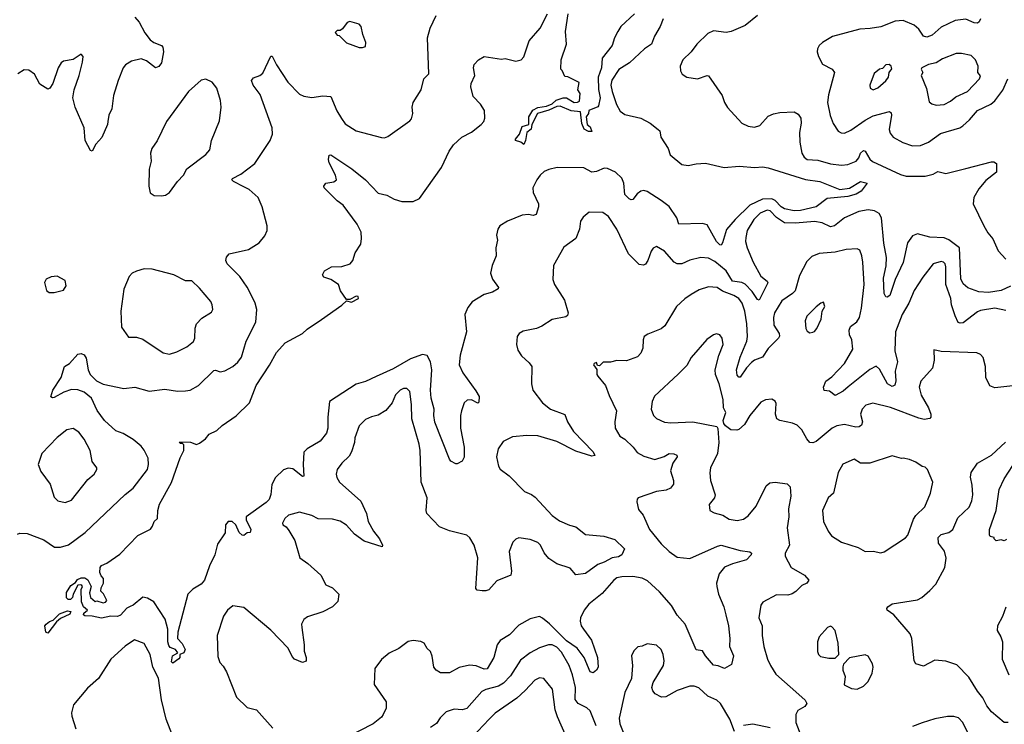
# Model space of a CAD drawing. Extents: x 1954683 to 2060285, y 904798 to 1016299.
# Tile 460 of 472: x 2048437 to 2054665, y 999863 to 1004319. Entities that reach past the tile are written whole.
import ezdxf

# ---------------------------------------------------------------- set-up
doc = ezdxf.new("R2010")
doc.units = 0

msp = doc.modelspace()

# ---------------------------------------------------------------- linework, layer by layer
at = {"layer": '0CON10XD'}
for points in [[(2049135, 1000608), (2049115, 1000598), (2049075, 1000553.6), (2049055, 1000544.2), (2049013.1, 1000546.9), (2048955, 1000533.9), (2048895, 1000546.2), (2048848.3, 1000548.3), (2048840, 1000555), (2048842.5, 1000565), (2048865.8, 1000585), (2048840, 1000605), (2048828.1, 1000638.1), (2048825.5, 1000714.5), (2048833.8, 1000735), (2048830.5, 1000740.5), (2048824.5, 1000745.5), (2048805, 1000743.3), (2048774.4, 1000685), (2048770, 1000665), (2048757.9, 1000652.1), (2048742.6, 1000652.6), (2048732.4, 1000662.4), (2048733, 1000697), (2048760, 1000740), (2048790, 1000760), (2048802.3, 1000777.7), (2048825, 1000788.4), (2048848.7, 1000788.7), (2048867, 1000777), (2048889.2, 1000735), (2048879.2, 1000695), (2048885, 1000663.8), (2048915, 1000640), (2048925, 1000642.5), (2048965, 1000630), (2048980, 1000635), (2048987.5, 1000645), (2048967, 1000687), (2048950, 1000705), (2048952.5, 1000725), (2048967.5, 1000755), (2048967.5, 1000785), (2048951.7, 1000801.7), (2048943, 1000823), (2048946.7, 1000855), (2048955, 1000866.2), (2048988.8, 1000881.2), (2049070.6, 1000939.4), (2049185, 1001056.7), (2049265, 1001097.5), (2049276.2, 1001115), (2049286.7, 1001145), (2049308.8, 1001165), (2049311.2, 1001215), (2049321.2, 1001255), (2049397.7, 1001392.3), (2049451.2, 1001548.8), (2049476.2, 1001595), (2049475, 1001630), (2049467.5, 1001637.5), (2049455, 1001637.5), (2049447.5, 1001645), (2049450.7, 1001649.3), (2049517.7, 1001647.7), (2049555, 1001632.5), (2049575, 1001640), (2049613, 1001667), (2049635, 1001697.5), (2049685, 1001720), (2049717.7, 1001752.3), (2049806.8, 1001813.2), (2049891.2, 1001895), (2049932.5, 1002005), (2050016.2, 1002133.8), (2050060.6, 1002215), (2050115.4, 1002274.6), (2050225, 1002333.6), (2050255, 1002361.1), (2050345, 1002422.9), (2050475, 1002512.5), (2050505, 1002540), (2050535, 1002533.3), (2050580, 1002555), (2050578.3, 1002568.3), (2050565, 1002570), (2050525, 1002550), (2050505, 1002550), (2050466.2, 1002605), (2050453.3, 1002645), (2050405.4, 1002675.4), (2050361.3, 1002691.3), (2050352, 1002705), (2050365, 1002730), (2050410, 1002755), (2050475, 1002758.1), (2050526.7, 1002775), (2050543.3, 1002795), (2050560, 1002845), (2050595, 1002900), (2050600, 1002935), (2050596, 1002975), (2050572, 1003025), (2050482.5, 1003145), (2050444.1, 1003174.1), (2050363.3, 1003255), (2050360, 1003265), (2050372.5, 1003285), (2050425, 1003292.5), (2050440.8, 1003305), (2050435.5, 1003335), (2050395, 1003413.3), (2050390.6, 1003435), (2050395, 1003462.5), (2050405, 1003463.8), (2050425, 1003452), (2050538, 1003375), (2050624, 1003305), (2050705, 1003221.8), (2050758.8, 1003208.8), (2050805, 1003184.4), (2050855, 1003170), (2050925, 1003169.5), (2050965, 1003187.8), (2051106.1, 1003383.9), (2051153.4, 1003486.6), (2051181.9, 1003528.1), (2051234, 1003575), (2051295, 1003606.7), (2051356, 1003655), (2051372, 1003675), (2051379.2, 1003695), (2051378, 1003745), (2051352, 1003785), (2051305, 1003833.3), (2051290, 1003895), (2051292.5, 1003915), (2051315.7, 1003965), (2051308, 1004015), (2051312, 1004035), (2051340, 1004065), (2051375.8, 1004085.8), (2051485, 1004070), (2051507.5, 1004072.5), (2051575, 1004057.5), (2051610, 1004065), (2051625, 1004083.8), (2051660.6, 1004185), (2051729.1, 1004265), (2051775.9, 1004355)], [(2052326.2, 1004355), (2052240, 1004275), (2052220, 1004245), (2052198.8, 1004205), (2052183.6, 1004156.4), (2052121.9, 1004075), (2052117.1, 1004015), (2052095.8, 1003955), (2052097.6, 1003877.6), (2052108.9, 1003825), (2052099.2, 1003775), (2052095, 1003766.7), (2052036.7, 1003745), (2052034.2, 1003725), (2052020, 1003705), (2052026.2, 1003655), (2052045, 1003642), (2052055, 1003612.5), (2052035, 1003611.9), (2052007.3, 1003627.3), (2051992.5, 1003662.5), (2051985, 1003736), (2051925, 1003742.5), (2051855, 1003771.4), (2051835, 1003770), (2051785, 1003746), (2051712.9, 1003725), (2051677.5, 1003655), (2051672.7, 1003627.3), (2051644.7, 1003605.3), (2051635.7, 1003554.3), (2051625, 1003530), (2051607.5, 1003545), (2051572.5, 1003555), (2051573.6, 1003563.6), (2051598.8, 1003595), (2051615, 1003642.5), (2051656.7, 1003655), (2051656.7, 1003705), (2051683.8, 1003746.2), (2051715, 1003762.5), (2051768.9, 1003771.1), (2051805, 1003787.5), (2051830.3, 1003809.7), (2051875, 1003824.3), (2051895, 1003824), (2051945, 1003796), (2051965, 1003796.2), (2051977, 1003803), (2051983, 1003853), (2051967.5, 1003875), (2051975, 1003922.5), (2051905, 1003957.5), (2051885, 1003960), (2051868.3, 1003998.3), (2051860, 1004005), (2051862.5, 1004065), (2051896.2, 1004165), (2051888.8, 1004245), (2051906, 1004355)], [(2048423.3, 1001065), (2048438.3, 1001071.7), (2048485, 1001068.6), (2048589.2, 1001029.2), (2048656.1, 1000983.9), (2048695, 1000982), (2048745, 1000997.5), (2048850.8, 1001075), (2049103.8, 1001316.2), (2049154.3, 1001355), (2049245.4, 1001475), (2049252.3, 1001505), (2049249.6, 1001545), (2049225, 1001596.7), (2049205, 1001621.8), (2049155, 1001664.6), (2049092, 1001702), (2049045, 1001719.5), (2048973.4, 1001783.4), (2048927.7, 1001847.7), (2048891.2, 1001925), (2048845, 1001964.2), (2048805, 1001977.8), (2048765, 1001980), (2048716.9, 1001963.1), (2048655, 1001930), (2048645, 1001927.5), (2048633.8, 1001933.8), (2048646, 1001975), (2048700, 1002055), (2048720, 1002125), (2048751.2, 1002145), (2048805, 1002203.3), (2048825, 1002207.5), (2048845, 1002200), (2048858.2, 1002178.2), (2048870, 1002105), (2048882.1, 1002075), (2048923.6, 1002035), (2048965, 1002013.1), (2049095, 1001986.7), (2049165, 1001995.6), (2049255, 1001970), (2049355, 1001982.9), (2049435, 1001968.6), (2049485, 1001970.8), (2049515, 1001976), (2049568.8, 1002005), (2049665, 1002100.8), (2049675, 1002102.9), (2049705, 1002092.5), (2049735, 1002097.5), (2049784.5, 1002125.5), (2049817.2, 1002152.8), (2049839.4, 1002185), (2049870.5, 1002285), (2049930.6, 1002405), (2049937.1, 1002485), (2049926.9, 1002526.9), (2049904, 1002575), (2049876.6, 1002626.6), (2049828.6, 1002695), (2049750, 1002775), (2049740, 1002795), (2049744.1, 1002815.9), (2049761.4, 1002838.6), (2049883.9, 1002866.1), (2049952.3, 1002907.7), (2049988.3, 1002951.7), (2050003.3, 1002985), (2050003.3, 1003015), (2049970, 1003135), (2049944.5, 1003194.5), (2049889.2, 1003245), (2049855, 1003262.7), (2049790, 1003295), (2049778.8, 1003305), (2049784, 1003315), (2049835, 1003341.2), (2049925, 1003410), (2050022, 1003555), (2050035.8, 1003595), (2050034.2, 1003635), (2049958.6, 1003845), (2049914.4, 1003905), (2049904, 1003935), (2049915, 1003951.2), (2049955, 1003965.8), (2049975, 1003981.2), (2050025, 1004087.5), (2050035, 1004087.5), (2050062.4, 1004032.4), (2050133.6, 1003923.6), (2050207.9, 1003847.9), (2050235, 1003834.2), (2050285, 1003825.8), (2050355, 1003836.9), (2050405, 1003834), (2050442.8, 1003742.8), (2050473.4, 1003693.4), (2050495, 1003659.2), (2050565.6, 1003615.6), (2050725, 1003573.3), (2050745, 1003571.9), (2050765, 1003580.8), (2050905, 1003680), (2050915, 1003692.5), (2050924, 1003725), (2050920, 1003765), (2050925.8, 1003795), (2050977.1, 1003875), (2050993.1, 1003945), (2051024.3, 1003975.7), (2051016.9, 1004205), (2051033.3, 1004265), (2051070.6, 1004345)], [(2049164.3, 1004334.3), (2049193.4, 1004303.4), (2049228.6, 1004235), (2049262.4, 1004192.4), (2049285, 1004174.4), (2049333.3, 1004155), (2049342, 1004145), (2049345.9, 1004115.9), (2049334.4, 1004045.6), (2049316.8, 1004023.2), (2049295, 1004014.2), (2049239.3, 1004059.3), (2049205, 1004070.8), (2049143.3, 1004056.7), (2049106.4, 1004033.6), (2049091.4, 1004015), (2049059.4, 1003935), (2049031.3, 1003838.7), (2049020, 1003755), (2049000.6, 1003715), (2048994.4, 1003675.6), (2048991.4, 1003655), (2048955.6, 1003574.4), (2048918.8, 1003531.2), (2048895, 1003487.5), (2048885, 1003492.5), (2048852, 1003555), (2048844.3, 1003635), (2048787.5, 1003765), (2048774, 1003825), (2048782, 1003875), (2048814.1, 1003965.9), (2048835, 1004050), (2048838, 1004085), (2048825, 1004100), (2048775, 1004068), (2048714.2, 1004055.8), (2048700, 1004045), (2048681.2, 1004015), (2048645.7, 1003914.3), (2048626.7, 1003885), (2048615, 1003878.8), (2048565, 1003911.2), (2048531.4, 1003975), (2048495, 1003999.2), (2048465, 1004002.5), (2048425, 1003975.8)], [(2052508.2, 1004325), (2052489.2, 1004275), (2052452.7, 1004215), (2052432.7, 1004165), (2052389.5, 1004135), (2052293.5, 1004046.5), (2052227, 1004003), (2052183.3, 1003936.7), (2052176.8, 1003905), (2052184.6, 1003865.4), (2052212.4, 1003782.4), (2052235, 1003740), (2052265, 1003718.6), (2052365, 1003695.6), (2052424.1, 1003664.1), (2052476.2, 1003625), (2052486.2, 1003615), (2052492, 1003575), (2052538, 1003505), (2052552.5, 1003465), (2052625, 1003403.1), (2052664.4, 1003395.6), (2052715, 1003407.8), (2052775, 1003410.6), (2052893.4, 1003383.4), (2052987, 1003393), (2053086.8, 1003383.2), (2053135, 1003387.5), (2053171.2, 1003381.2), (2053407.8, 1003307.8), (2053498.8, 1003295), (2053625, 1003244), (2053686.2, 1003253.8), (2053755, 1003294.5), (2053797.5, 1003285), (2053759.2, 1003235), (2053728, 1003215), (2053675, 1003200.9), (2053545, 1003187.5), (2053475, 1003134.3), (2053375, 1003111.9), (2053335, 1003110.7), (2053275, 1003123.1), (2053252.8, 1003135), (2053215.8, 1003175.8), (2053195, 1003184.8), (2053135, 1003184), (2053055.9, 1003145), (2052961.8, 1003055), (2052908.3, 1002991.7), (2052883.3, 1002906.7), (2052875, 1002893.3), (2052866.1, 1002893.9), (2052845, 1002915.8), (2052785, 1003022.2), (2052755, 1003028.8), (2052606.3, 1003026.3), (2052594.1, 1003065), (2052545, 1003136.5), (2052495, 1003176.2), (2052405, 1003231.9), (2052385, 1003239.4), (2052365, 1003234.4), (2052342.4, 1003217.6), (2052315, 1003182.5), (2052305, 1003179.2), (2052291.2, 1003185), (2052265, 1003213.8), (2052257.6, 1003285), (2052245, 1003316.9), (2052205, 1003354.5), (2052155, 1003378.5), (2052135, 1003378.9), (2052085, 1003359.5), (2052055, 1003355.5), (2052005, 1003381.4), (2051836.4, 1003383.6), (2051785, 1003372.2), (2051755, 1003358.1), (2051728.6, 1003335), (2051707.1, 1003305), (2051683.1, 1003255), (2051685.7, 1003225), (2051718.6, 1003155), (2051718.9, 1003135), (2051703, 1003087), (2051685, 1003079.4), (2051655, 1003086.2), (2051615, 1003082.5), (2051522.5, 1003045), (2051474.3, 1003015), (2051462.2, 1002995), (2051453.4, 1002956.6), (2051459.4, 1002925), (2051448.9, 1002875), (2051450, 1002825), (2051425, 1002763.3), (2051415.5, 1002715), (2051427.4, 1002677.4), (2051466.7, 1002625), (2051463.8, 1002616.2), (2051426.7, 1002595), (2051375, 1002581.4), (2051300, 1002535), (2051270.8, 1002499.2), (2051252.5, 1002455), (2051262.9, 1002345), (2051223.4, 1002196.6), (2051217.8, 1002135), (2051240, 1002085), (2051322.6, 1001972.6), (2051342.9, 1001935), (2051340.7, 1001899.3), (2051335, 1001893.3), (2051295, 1001914.4), (2051268.2, 1001911.8), (2051249.4, 1001895), (2051231.5, 1001845), (2051225.5, 1001815), (2051224.6, 1001734.6), (2051248.6, 1001615), (2051247.7, 1001552.3), (2051235, 1001527.5), (2051205, 1001510), (2051195, 1001510), (2051165, 1001526.7), (2051155, 1001540), (2051062.6, 1001772.6), (2051056.6, 1001815), (2051059, 1001855), (2051040.6, 1001925), (2051035.5, 1001975), (2051044, 1002105), (2051035.5, 1002155.5), (2051015, 1002194.6), (2050985, 1002202.4), (2050909.5, 1002175), (2050799.2, 1002110.8), (2050692.1, 1002062.1), (2050625, 1002031.5), (2050565, 1002012.9), (2050395.6, 1001905), (2050385.9, 1001805), (2050387.1, 1001735), (2050377.2, 1001702.8), (2050337.6, 1001652.4), (2050254.4, 1001605), (2050235.3, 1001584.7), (2050229.3, 1001505), (2050235, 1001432.5), (2050225, 1001430.8), (2050165, 1001478.8), (2050135, 1001482.2), (2050105, 1001471.1), (2050055, 1001424.1), (2050030.9, 1001379.1), (2050026.5, 1001315), (2050014.6, 1001285), (2049995.4, 1001265), (2049870.5, 1001175), (2049869.1, 1001155), (2049899.4, 1001095), (2049895, 1001076.2), (2049875, 1001073.3), (2049855, 1001056.2), (2049845, 1001058), (2049824.4, 1001075), (2049804.4, 1001125), (2049780, 1001145), (2049755, 1001144.4), (2049737.8, 1001125), (2049736.4, 1001073.6), (2049688, 1001002), (2049671.2, 1000935), (2049636.8, 1000865), (2049605.9, 1000774.1), (2049585, 1000749.2), (2049533.1, 1000716.9), (2049501.2, 1000685), (2049436.7, 1000445), (2049436.2, 1000405), (2049464, 1000374), (2049483.3, 1000335), (2049475, 1000314), (2049450, 1000305), (2049450, 1000285), (2049442.7, 1000277.3), (2049405, 1000250), (2049397.5, 1000257.5), (2049403.8, 1000295), (2049437.5, 1000315), (2049422.5, 1000335), (2049389.2, 1000349.2), (2049380.5, 1000360.5), (2049373.8, 1000385), (2049373.8, 1000465), (2049357.9, 1000527.9), (2049285, 1000637.5), (2049245, 1000660.8), (2049215, 1000666), (2049155, 1000615.8), (2049135, 1000608)], [(2050605, 1004142.5), (2050625, 1004150), (2050627.5, 1004175), (2050607.5, 1004225), (2050597.5, 1004275), (2050585, 1004290), (2050525, 1004306.7), (2050508.3, 1004301.7), (2050479.3, 1004260.7), (2050465, 1004250), (2050445, 1004250), (2050431.7, 1004238.3), (2050445, 1004220), (2050458.3, 1004218.3), (2050505, 1004173.3), (2050585, 1004142.5), (2050605, 1004142.5)], [(2053103.8, 1004345), (2053025, 1004282), (2052936.8, 1004243.2), (2052905, 1004238.6), (2052825, 1004248), (2052789.1, 1004230.9), (2052720, 1004165), (2052683.8, 1004115), (2052631.2, 1004065), (2052613.8, 1004025), (2052616.7, 1003995), (2052627.5, 1003975), (2052656.1, 1003956.1), (2052725, 1003945.8), (2052785, 1003966), (2052795, 1003963.8), (2052880.2, 1003840.2), (2052895.8, 1003795), (2052914.4, 1003764.4), (2053003.8, 1003665), (2053044.4, 1003644.4), (2053085, 1003640), (2053119.5, 1003650.5), (2053170.7, 1003709.3), (2053205, 1003724.3), (2053245, 1003732.5), (2053335, 1003735.8), (2053362.1, 1003722.1), (2053377.1, 1003695), (2053379.5, 1003665), (2053369.1, 1003605), (2053372.7, 1003545), (2053385, 1003473.8), (2053399.8, 1003449.8), (2053418.8, 1003435), (2053485, 1003429.6), (2053565, 1003406.2), (2053635, 1003398.5), (2053675, 1003402.1), (2053728.9, 1003425), (2053744.6, 1003445), (2053755, 1003475.7), (2053775, 1003491.4), (2053785, 1003487.5), (2053815, 1003435.7), (2053832.1, 1003422.1), (2054009.5, 1003339.5), (2054045, 1003329.1), (2054165, 1003330), (2054215, 1003341.4), (2054245, 1003358.1), (2054295, 1003345.8), (2054421.8, 1003378.2), (2054585, 1003418.8), (2054599.3, 1003419.3), (2054615, 1003410), (2054616.1, 1003353.9), (2054548.2, 1003301.8), (2054505, 1003250), (2054473.3, 1003195), (2054468.6, 1003155), (2054536.1, 1003015), (2054561, 1002971), (2054592.6, 1002932.6), (2054627.1, 1002857.1), (2054674.5, 1002805)], [(2054514.7, 1004325), (2054505.8, 1004304.2), (2054495, 1004297.1), (2054475, 1004299.3), (2054422.2, 1004322.2), (2054355, 1004314.7), (2054265, 1004272.1), (2054209.1, 1004220.9), (2054175, 1004207.5), (2054153.6, 1004213.6), (2054125, 1004258.1), (2054095, 1004283.1), (2054025, 1004314.4), (2053975, 1004308.9), (2053885, 1004274.6), (2053817.5, 1004262.5), (2053751.3, 1004258.7), (2053578.3, 1004211.7), (2053515.9, 1004174.1), (2053494, 1004156), (2053483.8, 1004135), (2053481.2, 1004115), (2053488.8, 1004085), (2053515, 1004036.7), (2053576.2, 1004006.2), (2053591.9, 1003985), (2053553.7, 1003843.7), (2053547.1, 1003795), (2053563, 1003713), (2053582.8, 1003662.8), (2053615, 1003614.2), (2053633.5, 1003603.5), (2053655, 1003601.5), (2053695, 1003619.1), (2053785, 1003683.2), (2053835, 1003711.1), (2053938.7, 1003738.7), (2053949.3, 1003729.3), (2053951.9, 1003715), (2053937.1, 1003625), (2053942.1, 1003602.1), (2053962, 1003575), (2054023, 1003543), (2054085, 1003520.5), (2054135, 1003522.5), (2054185.4, 1003544.6), (2054261.9, 1003598.1), (2054384.1, 1003635.9), (2054402.9, 1003647.1), (2054444.4, 1003685), (2054495, 1003744.4), (2054580.8, 1003785), (2054604.5, 1003805), (2054656.7, 1003873.3), (2054687.1, 1003945)], [(2054235, 1003778.5), (2054285, 1003782.9), (2054325, 1003803.3), (2054359.4, 1003830.6), (2054431.4, 1003865), (2054508.1, 1003945), (2054513.9, 1003963.9), (2054497.5, 1003985), (2054500.8, 1004025), (2054482, 1004065), (2054455, 1004092), (2054395, 1004105.8), (2054360, 1004105), (2054275, 1004070.8), (2054233.2, 1004046.8), (2054185, 1004035.6), (2054143.3, 1004015), (2054140, 1004005), (2054148.8, 1003985), (2054138.8, 1003965), (2054173.4, 1003883.4), (2054189.5, 1003799.5), (2054207, 1003787), (2054235, 1003778.5)], [(2053835, 1003874.3), (2053865, 1003887.1), (2053915, 1003931.2), (2053932.5, 1003955), (2053936.7, 1003985), (2053953, 1004007), (2053948.8, 1004025), (2053936.7, 1004035), (2053915, 1004033.8), (2053895, 1004010), (2053875, 1004006.7), (2053841.7, 1003978.3), (2053814, 1003905), (2053816.2, 1003885), (2053835, 1003874.3)], [(2049335, 1003203.8), (2049360, 1003210), (2049385, 1003226.7), (2049435, 1003296), (2049473.6, 1003336.4), (2049495, 1003375.7), (2049615, 1003466), (2049639.4, 1003495), (2049649.4, 1003555), (2049700.7, 1003679.3), (2049711.9, 1003765), (2049707.3, 1003807.3), (2049685, 1003886.2), (2049655, 1003924), (2049615, 1003943.3), (2049585, 1003936.2), (2049505, 1003864), (2049365.8, 1003675), (2049306.4, 1003553.6), (2049272.9, 1003505), (2049264.3, 1003475), (2049268.6, 1003425), (2049255.9, 1003374.1), (2049254.1, 1003265.9), (2049263, 1003223), (2049286.7, 1003206.7), (2049335, 1003203.8)], [(2054705, 1002634.3), (2054644.3, 1002605.7), (2054565, 1002593.3), (2054505, 1002597.6), (2054435, 1002622.7), (2054405, 1002649.1), (2054390.3, 1002680.3), (2054381.8, 1002875), (2054315, 1002925.8), (2054285, 1002938.6), (2054195, 1002944.2), (2054115.5, 1002964.5), (2054085, 1002951.9), (2054052.7, 1002907.3), (2054025, 1002782.5), (2053975.3, 1002675), (2053940.8, 1002575), (2053925, 1002563.3), (2053916.1, 1002566.1), (2053905, 1002587.5), (2053901.1, 1002685), (2053917.1, 1002762.9), (2053920.5, 1002815), (2053903.5, 1002905), (2053888.7, 1003065), (2053874.1, 1003094.1), (2053845, 1003109.3), (2053804.7, 1003115.3), (2053745, 1003105.4), (2053654.7, 1003065.3), (2053590.6, 1003015), (2053565, 1003008.4), (2053513.3, 1003033.3), (2053465, 1003042.2), (2053345, 1003031.1), (2053275, 1003033.9), (2053225, 1003067.3), (2053185, 1003109.7), (2053165, 1003115.2), (2053120.8, 1003095), (2053080.3, 1003055), (2053039.2, 1002985), (2053029.4, 1002940.6), (2053028.9, 1002915), (2053039.1, 1002875), (2053076.9, 1002785), (2053125, 1002697.8), (2053165.7, 1002665), (2053169.4, 1002655), (2053115, 1002546), (2053105, 1002550), (2053070.4, 1002600.4), (2053026.7, 1002646.7), (2053005, 1002657), (2052946.8, 1002665), (2052905, 1002730), (2052835, 1002790.3), (2052795, 1002811.1), (2052746.1, 1002813.9), (2052675, 1002796.9), (2052625.4, 1002774.6), (2052595, 1002775.5), (2052576, 1002786), (2052515.8, 1002855), (2052465, 1002884), (2052445, 1002873.8), (2052430.8, 1002855), (2052410.8, 1002795), (2052395, 1002772.5), (2052383.8, 1002766.2), (2052355, 1002771.2), (2052288, 1002838), (2052215, 1002993.3), (2052162.5, 1003075), (2052125, 1003100), (2052038.8, 1003101.2), (2052000.3, 1003069.7), (2051984.2, 1003045), (2051978.8, 1002995), (2051954.3, 1002935.7), (2051879.5, 1002880.5), (2051813.3, 1002765), (2051810, 1002675), (2051820, 1002645), (2051883.1, 1002545), (2051905.6, 1002465), (2051902.7, 1002447.3), (2051891.2, 1002438.8), (2051805, 1002422), (2051739.7, 1002380.3), (2051705, 1002366), (2051621.2, 1002348.8), (2051596.7, 1002335), (2051583.8, 1002315), (2051580, 1002265), (2051588.8, 1002228.8), (2051612.1, 1002192.1), (2051659.7, 1002149.7), (2051675.8, 1002125.8), (2051673.8, 1002015), (2051683.8, 1001975), (2051744.7, 1001894.7), (2051795, 1001855.7), (2051885, 1001821.2), (2051901.1, 1001775), (2051939.5, 1001715), (2052065, 1001585.7), (2052075, 1001563.3), (2052055, 1001558.1), (2051955, 1001590.9), (2051835, 1001651.8), (2051715, 1001686.8), (2051645, 1001690), (2051555, 1001680), (2051495, 1001652), (2051462.9, 1001605), (2051453.2, 1001553.2), (2051465.7, 1001495), (2051475.6, 1001475.6), (2051533.2, 1001433.2), (2051630, 1001335), (2051675, 1001315.7), (2051698.6, 1001298.6), (2051805, 1001183.1), (2051851.2, 1001148.8), (2051915, 1001121.1), (2051955, 1001110.8), (2052015, 1001063.1), (2052132.9, 1001052.9), (2052201.3, 1001031.3), (2052261.7, 1000971.7), (2052245.7, 1000934.3), (2052225, 1000922.5), (2052185, 1000916), (2052135, 1000888), (2052095, 1000874.2), (2052015, 1000816.7), (2051955, 1000807.5), (2051919.1, 1000849.1), (2051835, 1000878.5), (2051785, 1000912.1), (2051755, 1000947.5), (2051731.9, 1000995), (2051715, 1001011.6), (2051665, 1001030.4), (2051595, 1001041.8), (2051576.2, 1001033.8), (2051556.4, 1001013.6), (2051532.5, 1000955), (2051548.3, 1000831.7), (2051543.3, 1000805), (2051455, 1000770.6), (2051405, 1000714), (2051385, 1000706.2), (2051362.3, 1000707.7), (2051330, 1000710), (2051321.4, 1000721.4), (2051334.4, 1000915), (2051311.8, 1000995), (2051285, 1001042.5), (2051265, 1001059.4), (2051155, 1001085.7), (2051091.7, 1001111.7), (2051012, 1001195), (2051007.1, 1001215), (2051013.6, 1001295), (2050975.5, 1001395), (2050969.5, 1001595), (2050963.6, 1001635), (2050917.8, 1001795), (2050915.6, 1001885), (2050905, 1001967.5), (2050885, 1001986), (2050865, 1001985.8), (2050843.3, 1001975), (2050815, 1001946.7), (2050794, 1001895), (2050752.7, 1001847.3), (2050705, 1001817.5), (2050663.3, 1001806.7)], [(2054675, 1002480.4), (2054605, 1002493.8), (2054515, 1002479.1), (2054495, 1002470.5), (2054405, 1002401.8), (2054385, 1002398.5), (2054374.1, 1002404.1), (2054353.8, 1002445), (2054331.8, 1002515), (2054326.7, 1002555), (2054296.1, 1002645), (2054295.4, 1002755), (2054290, 1002775), (2054281.2, 1002785), (2054265, 1002789.4), (2054215, 1002775.6), (2054148.8, 1002691.2), (2054094.7, 1002605.3), (2054061.5, 1002525), (2054019.1, 1002455), (2053976.1, 1002345), (2053971.6, 1002225), (2053990, 1002155), (2053975.4, 1002095), (2053979.6, 1002035), (2053972.3, 1002007.7), (2053955, 1001999.1), (2053927.3, 1002015), (2053875, 1002108.6), (2053855, 1002126.9), (2053815, 1002105.5), (2053677, 1001997), (2053645, 1001970), (2053595, 1001941.2), (2053559.1, 1001969.1), (2053525, 1001974.3), (2053521.2, 1001995), (2053536.6, 1002033.4), (2053575, 1002060.6), (2053655, 1002144.4), (2053707.3, 1002235), (2053700.9, 1002295), (2053686, 1002326), (2053683.6, 1002355), (2053691.6, 1002378.4), (2053732.3, 1002407.7), (2053750, 1002435), (2053762.5, 1002495), (2053777.9, 1002645), (2053770, 1002785), (2053764.3, 1002825), (2053751.2, 1002861.2), (2053735, 1002870), (2053665, 1002864.5), (2053595, 1002848.5), (2053495, 1002840.5), (2053447.9, 1002822.1), (2053415, 1002788.8), (2053369.4, 1002700.6), (2053341.8, 1002605), (2053325, 1002586.2), (2053258.7, 1002541.3), (2053211.8, 1002465), (2053204.7, 1002435), (2053207.9, 1002387.9), (2053240, 1002335), (2053242.9, 1002317.1), (2053237.3, 1002305), (2053170.6, 1002239.4), (2053136.4, 1002183.6), (2053085, 1002166.2), (2053065, 1002150.4), (2053034, 1002116), (2052995, 1002057.5), (2052985, 1002057.8), (2052975, 1002070.8), (2052971.6, 1002105), (2052995.3, 1002185), (2053036.8, 1002285), (2053041, 1002315), (2053037, 1002395), (2053024.2, 1002475), (2053007.1, 1002525), (2052986.2, 1002555), (2052955.2, 1002575.2), (2052882, 1002602), (2052848.8, 1002625), (2052795, 1002628.9), (2052735, 1002610.6), (2052685, 1002581.1), (2052645, 1002554.3), (2052590.8, 1002505)], [(2049385, 1002204.4), (2049431.7, 1002218.3), (2049495, 1002250), (2049535.5, 1002284.5), (2049545.7, 1002305), (2049546.9, 1002366.9), (2049555.6, 1002395), (2049588.6, 1002431.4), (2049651.1, 1002468.9), (2049658.6, 1002485), (2049655.5, 1002515.5), (2049645, 1002536.2), (2049575, 1002621.2), (2049526.8, 1002666.8), (2049485, 1002667.5), (2049412.5, 1002705), (2049275, 1002740), (2049225, 1002742.5), (2049175, 1002729.2), (2049148.8, 1002715), (2049128.8, 1002695), (2049095.8, 1002614.2), (2049075.7, 1002475), (2049080, 1002375), (2049125, 1002310), (2049175, 1002310), (2049215, 1002298.1), (2049345, 1002211.4), (2049385, 1002204.4)], [(2048655, 1002593.3), (2048715, 1002607.5), (2048730, 1002635), (2048725, 1002670), (2048675, 1002696.7), (2048635, 1002692.5), (2048605, 1002677.5), (2048593.6, 1002656.4), (2048607, 1002607), (2048623.6, 1002593.6), (2048655, 1002593.3)], [(2052590.8, 1002505), (2052517.6, 1002382.4), (2052495, 1002364.2), (2052409.7, 1002330.3), (2052388, 1002315), (2052380, 1002295), (2052378.3, 1002241.7), (2052365, 1002210), (2052345, 1002186.2), (2052275, 1002160.6), (2052215, 1002164.2), (2052175, 1002153.8), (2052127.5, 1002152.5), (2052105, 1002130), (2052091.7, 1002131.7), (2052085, 1002150), (2052070, 1002145), (2052067.5, 1002135), (2052087.5, 1002107.5), (2052087.5, 1002075), (2052093.3, 1002065), (2052143.3, 1002005), (2052165, 1001942.5), (2052212, 1001845), (2052201.8, 1001775), (2052204.4, 1001735), (2052232.5, 1001685), (2052265.8, 1001665), (2052317.5, 1001615), (2052342.2, 1001582.2), (2052385, 1001558.9), (2052455, 1001537.8), (2052513.3, 1001556.7), (2052545, 1001575.6), (2052574.2, 1001574.2), (2052593.3, 1001565), (2052595.8, 1001555), (2052569.2, 1001515), (2052554.2, 1001465), (2052572.9, 1001405), (2052572, 1001382), (2052553.8, 1001356.2), (2052527, 1001343), (2052465, 1001334.5), (2052350, 1001295), (2052343, 1001287), (2052341.2, 1001268.8), (2052352.1, 1001222.1), (2052380.8, 1001185), (2052420.8, 1001095), (2052493.7, 1001003.6), (2052545.6, 1000955), (2052595, 1000920.4), (2052675, 1000911.1), (2052850.8, 1000989.2), (2052875, 1000994.5), (2052995, 1000961.9), (2053055, 1000953.3), (2053065.8, 1000945.8), (2053063.3, 1000935), (2053035, 1000903.8), (2052945, 1000878.1), (2052895, 1000857.3), (2052860.9, 1000815), (2052845.5, 1000755), (2052846.4, 1000735), (2052857.5, 1000685), (2052890.9, 1000605), (2052904.6, 1000554.6), (2052920, 1000485), (2052928.6, 1000405), (2052926.9, 1000355), (2052951.2, 1000295), (2052939.7, 1000240.3), (2052895, 1000216), (2052855, 1000232), (2052825, 1000236.2), (2052774.2, 1000295), (2052755, 1000327.5), (2052715, 1000333.3), (2052645.4, 1000495), (2052595, 1000552.5), (2052559.2, 1000615), (2052485, 1000701.3), (2052409, 1000769), (2052375, 1000786.6), (2052315, 1000796.6), (2052245, 1000795.4), (2052215, 1000789.6), (2052195.6, 1000775), (2052120.5, 1000689.5), (2052037.3, 1000622.7), (2052008.5, 1000585), (2051985, 1000535.8), (2051981.5, 1000515), (2051987.8, 1000485), (2052004, 1000464), (2052054.6, 1000395), (2052091.5, 1000285), (2052095.7, 1000225), (2052085.5, 1000204.5), (2052065, 1000188), (2052045, 1000194), (2052006.6, 1000285), (2051963.1, 1000345), (2051895, 1000391.2), (2051787.4, 1000497.4), (2051745, 1000534.2), (2051725, 1000544), (2051665, 1000529.2), (2051595, 1000489.2), (2051535, 1000429.2), (2051477.1, 1000392.9), (2051458.1, 1000365), (2051435.5, 1000285), (2051395, 1000213.6), (2051375, 1000212.3), (2051325, 1000231.8), (2051282.6, 1000237.4), (2051217.9, 1000222.1), (2051155, 1000188), (2051098.3, 1000188.3), (2051072, 1000205), (2051055.8, 1000225), (2051045.9, 1000294.1), (2051035, 1000322.5), (2051015, 1000342.5), (2050995, 1000376.7), (2050975, 1000386.2), (2050925, 1000392.9), (2050894.5, 1000385.5), (2050835, 1000341.2), (2050775, 1000312.5), (2050725, 1000272.5), (2050682.5, 1000215), (2050680, 1000115), (2050755.8, 1000005), (2050755.7, 999965), (2050736.3, 999923.7), (2050725, 999907.5), (2050673.7, 999866.3), (2050495.5, 999774.5)], [(2053435, 1002337.5), (2053455, 1002343.3), (2053465, 1002346.7), (2053478.8, 1002365), (2053507.5, 1002425), (2053513.9, 1002476.1), (2053530, 1002505), (2053521.7, 1002531.7), (2053505, 1002526.7), (2053475, 1002503.3), (2053416.1, 1002443.9), (2053406, 1002415), (2053410, 1002365), (2053418.3, 1002348.3), (2053435, 1002337.5)], [(2054737.5, 1002005), (2054605, 1001990), (2054573.1, 1002003.1), (2054547.8, 1002055), (2054546.5, 1002125), (2054532.2, 1002182.2), (2054515, 1002201.4), (2054491.3, 1002211.3), (2054265, 1002220), (2054220, 1002230), (2054220.9, 1002165), (2054210.4, 1002115), (2054136.4, 1002033.6), (2054125.6, 1001995), (2054139.1, 1001945), (2054184.7, 1001864.7), (2054200.5, 1001825), (2054201.4, 1001805), (2054194.4, 1001795.6), (2054158.9, 1001791.1), (2054125, 1001798.2), (2053945, 1001865.5), (2053834, 1001894), (2053789.8, 1001880.2), (2053765.7, 1001855), (2053755.6, 1001825), (2053768.6, 1001775), (2053762, 1001755), (2053746.5, 1001743.5), (2053725, 1001740.9), (2053655, 1001758.2), (2053605, 1001750.4), (2053575.3, 1001734.7), (2053475, 1001651.1), (2053455, 1001643.5), (2053434.6, 1001644.6), (2053415, 1001668), (2053385, 1001725.8), (2053354.2, 1001755), (2053325, 1001767.1), (2053245, 1001783.5), (2053227.1, 1001795), (2053216.9, 1001825), (2053221.2, 1001891.2), (2053215, 1001906), (2053195, 1001918), (2053155, 1001913.8), (2053125, 1001899.2), (2053055, 1001815.8), (2053021.1, 1001758.9), (2052985, 1001727.5), (2052972.7, 1001722.7), (2052935.8, 1001725.8), (2052900.5, 1001750.5), (2052890, 1001765), (2052886.7, 1001785), (2052903.8, 1001835), (2052888.8, 1001865), (2052887.3, 1001917.3), (2052861.9, 1002015), (2052838.6, 1002075), (2052835.7, 1002105), (2052859.2, 1002195), (2052885.8, 1002265), (2052881.2, 1002305), (2052866.1, 1002326.1), (2052845, 1002332.5), (2052825, 1002326.7), (2052784.5, 1002295.5), (2052685, 1002183.3), (2052657.3, 1002132.7), (2052602.6, 1002077.4), (2052452.4, 1001937.6), (2052437.5, 1001905), (2052430.6, 1001855), (2052447.1, 1001815), (2052465, 1001797.1), (2052515, 1001774.3), (2052555, 1001770), (2052695, 1001775.6), (2052847.5, 1001745), (2052853.3, 1001733.3), (2052859.2, 1001645), (2052850, 1001575), (2052807.1, 1001485), (2052803, 1001453), (2052805.9, 1001404.1), (2052836.8, 1001313.2), (2052832.5, 1001295), (2052798.3, 1001251.7), (2052802.5, 1001215), (2052829.5, 1001199.5), (2052885, 1001185.8), (2052925, 1001159.4), (2052975, 1001150.9), (2053015, 1001159.4), (2053045, 1001180.8), (2053095, 1001241.2), (2053159.8, 1001370.2), (2053181.3, 1001388.7), (2053215, 1001394.3), (2053292.4, 1001382.4), (2053310, 1001365), (2053314.5, 1001305), (2053300, 1001225), (2053301.8, 1001175), (2053292.5, 1001105), (2053305.6, 1000995), (2053278.8, 1000945), (2053280, 1000925), (2053316.2, 1000855), (2053402, 1000805), (2053428, 1000775), (2053416.2, 1000755), (2053385, 1000740), (2053347.3, 1000702.7), (2053322.2, 1000687.8), (2053295, 1000680), (2053225, 1000682.2), (2053136.7, 1000635), (2053124.2, 1000615.8), (2053113.3, 1000535), (2053134.3, 1000485), (2053132.9, 1000425), (2053143.1, 1000355), (2053167.1, 1000275), (2053185.8, 1000235), (2053220.2, 1000180.2), (2053365, 1000050.6), (2053406, 1000015), (2053415.8, 999995), (2053403.8, 999975), (2053359.3, 999950.7), (2053346.2, 999923.8), (2053347.3, 999875), (2053384.6, 999775)], [(2050663.3, 1001806.7), (2050625, 1001790), (2050585, 1001750), (2050556, 1001675), (2050554.2, 1001645), (2050535.8, 1001585), (2050521.3, 1001558.7), (2050475.7, 1001515), (2050445.8, 1001475), (2050439.2, 1001445), (2050443.4, 1001423.4), (2050460.8, 1001395), (2050594.4, 1001274.4), (2050630, 1001195), (2050641.4, 1001145), (2050674.7, 1001084.7), (2050712.9, 1001035), (2050732.5, 1000995), (2050730, 1000985), (2050615, 1001020), (2050555, 1001065.8), (2050505, 1001122.5), (2050465, 1001146.7), (2050415, 1001159.5), (2050325, 1001162), (2050285, 1001184.2), (2050206.4, 1001203.6), (2050137.5, 1001185), (2050113.8, 1001165), (2050100, 1001135), (2050102.5, 1001125), (2050121.7, 1001111.7), (2050138.8, 1001088.8), (2050177.1, 1001025), (2050208, 1000915), (2050259.3, 1000879.3), (2050340.8, 1000805), (2050374, 1000745), (2050415, 1000726.7), (2050456.2, 1000685), (2050450, 1000640), (2050415, 1000606), (2050355, 1000574.4), (2050257.3, 1000542.7), (2050234.3, 1000525.7), (2050227.3, 1000512.7), (2050220, 1000495), (2050220.8, 1000475), (2050236.5, 1000365), (2050235.7, 1000325), (2050248.8, 1000285), (2050248.8, 1000261.2), (2050225, 1000253.8), (2050175, 1000273.8), (2050160.5, 1000290.5), (2050135, 1000344), (2050025, 1000458.8), (2049855, 1000601.2), (2049785, 1000611.2), (2049751.2, 1000585), (2049726.2, 1000546.2), (2049687.1, 1000425), (2049691.1, 1000291.1), (2049703.6, 1000253.6), (2049725, 1000231.2), (2049745.8, 1000195), (2049808.8, 1000035), (2049875, 999968), (2049935, 999953.8), (2050038.3, 999838.3)], [(2048725, 1001264.4), (2048765, 1001280.8), (2048868.3, 1001411.7), (2048908.6, 1001445), (2048925.8, 1001475), (2048925.6, 1001485.6), (2048895.7, 1001525.7), (2048882, 1001595), (2048844.2, 1001665), (2048810.7, 1001710.7), (2048775, 1001732.5), (2048735, 1001724), (2048673.1, 1001676.9), (2048577.5, 1001575), (2048554.2, 1001505.8), (2048571.7, 1001461.7), (2048630.3, 1001380.3), (2048655, 1001300), (2048677.5, 1001275), (2048725, 1001264.4)], [(2054690, 999875), (2054665, 999874), (2054585, 999940.8), (2054555, 999980), (2054530, 1000030), (2054495, 1000071.2), (2054441.3, 1000161.3), (2054365, 1000239.2), (2054295, 1000262), (2054225, 1000268.8), (2054155, 1000231.2), (2054105.8, 1000245.8), (2054094.3, 1000264.3), (2054079.4, 1000405), (2054070.6, 1000435), (2053965.4, 1000555.4), (2053923.3, 1000585), (2053921.2, 1000595), (2053928.8, 1000605), (2053955, 1000624), (2054115, 1000649.2), (2054143.8, 1000665), (2054195, 1000708), (2054232, 1000748), (2054288.9, 1000855), (2054296.6, 1000913.4), (2054287.3, 1000957.3), (2054248.3, 1001008.3), (2054246.9, 1001045), (2054265, 1001062.9), (2054313.8, 1001075), (2054339.2, 1001095), (2054372, 1001168), (2054442.9, 1001235), (2054459.4, 1001275), (2054465.5, 1001314.5), (2054462.7, 1001375), (2054452.1, 1001425), (2054456.5, 1001455), (2054495.4, 1001514.6), (2054584.7, 1001565.3), (2054673, 1001647)], [(2053885, 1000946.7), (2053905, 1000953.8), (2054039.1, 1001040.9), (2054055, 1001058.8), (2054089.8, 1001160.2), (2054106, 1001184), (2054162.6, 1001237.4), (2054199.2, 1001325), (2054212, 1001395), (2054180, 1001475), (2054165, 1001488.8), (2054145, 1001493.8), (2054105, 1001520.8), (2054065, 1001537.5), (2054025, 1001546.7), (2054013.9, 1001543.9), (2053955, 1001561.2), (2053815, 1001514.4), (2053755, 1001514.2), (2053715, 1001538.8), (2053642.9, 1001507.1), (2053614, 1001455), (2053584.2, 1001325), (2053550.8, 1001295), (2053515.6, 1001214.4), (2053521.9, 1001145), (2053550.6, 1001085), (2053572.5, 1001055), (2053635, 1001014.2), (2053741.7, 1000981.7), (2053785, 1000956), (2053835, 1000958), (2053885, 1000946.7)], [(2054678.8, 1001031.2), (2054665, 1001022.5), (2054645, 1001030), (2054613.3, 1001023.3), (2054600, 1001035), (2054600, 1001045), (2054575, 1001050), (2054571.2, 1001061.2), (2054572.5, 1001095), (2054612.9, 1001215), (2054633.4, 1001346.6), (2054664.5, 1001415), (2054720.1, 1001499.9)], [(2048615, 1000438.6), (2048602.9, 1000445), (2048595.8, 1000485), (2048603.8, 1000495), (2048625, 1000512.5), (2048648.6, 1000521.4), (2048689.4, 1000560.6), (2048740.4, 1000579.6), (2048760, 1000575), (2048755, 1000559.2), (2048695, 1000531.9), (2048669.5, 1000510.5), (2048615, 1000438.6)], [(2054675, 1000603.8), (2054653.5, 1000545), (2054621.6, 1000485), (2054619.2, 1000455), (2054643.8, 1000415), (2054652.9, 1000385), (2054652.5, 1000275), (2054693.5, 1000175)], [(2053595, 1000280), (2053617.5, 1000305), (2053613.8, 1000375), (2053596.2, 1000455), (2053575, 1000480), (2053565, 1000483.3), (2053547.5, 1000475), (2053494.1, 1000415.9), (2053483.8, 1000385), (2053484.1, 1000324.1), (2053490, 1000305), (2053502.3, 1000292.3), (2053555, 1000281.2), (2053595, 1000280)], [(2049413.1, 999765), (2049363.2, 999895), (2049333.6, 1000016.4), (2049315.5, 1000155), (2049278.9, 1000225), (2049263.2, 1000303.2), (2049225, 1000373.3), (2049163.8, 1000396.2), (2049105, 1000356.7), (2049014, 1000275), (2048935, 1000153.3), (2048865, 1000091.2), (2048777.8, 999985), (2048765.4, 999935), (2048767.7, 999915), (2048792.7, 999835)], [(2052957.6, 999817.6), (2052928.8, 999895), (2052870.5, 999995), (2052845.8, 1000015.8), (2052790.4, 1000040.4), (2052733, 1000093), (2052703.6, 1000103.6), (2052675, 1000102.9), (2052595, 1000076.8), (2052525, 1000036.9), (2052496.7, 1000035), (2052456.2, 1000056.2), (2052441.4, 1000075), (2052435.6, 1000095), (2052443.1, 1000126.9), (2052509.6, 1000235), (2052513.3, 1000265), (2052508.1, 1000305), (2052495, 1000336.7), (2052465, 1000363.8), (2052405, 1000372.5), (2052375, 1000357.5), (2052346.4, 1000353.6), (2052322.5, 1000327.5), (2052307.5, 1000295), (2052312.9, 1000235), (2052307.4, 1000152.6), (2052265.6, 1000064.4), (2052229.2, 999900.7), (2052232.2, 999865), (2052281.4, 999745)], [(2052083.2, 999853.2), (2052045, 999948.2), (2052025, 999966.8), (2051968.9, 999995), (2051950.1, 1000020.1), (2051951.8, 1000095), (2051934.1, 1000175), (2051911.6, 1000235), (2051865, 1000319.1), (2051835, 1000351.1), (2051805, 1000365.8), (2051781.2, 1000365), (2051725, 1000346.7), (2051665, 1000315.4), (2051605, 1000267.9), (2051540.6, 1000169.4), (2051496.6, 1000123.4), (2051465, 1000104.7), (2051385, 1000082.1), (2051360.5, 1000069.5), (2051265, 999962.5), (2051235, 999954.5), (2051185, 999959.4), (2051135, 999942), (2051095.7, 999904.3), (2051072.7, 999867.3), (2051035, 999841.4)], [(2053735, 1000083.8), (2053775, 1000103.3), (2053805, 1000133.8), (2053830, 1000185), (2053835.8, 1000225), (2053832, 1000245), (2053804, 1000294), (2053785, 1000302), (2053686.2, 1000283.8), (2053647.5, 1000242.5), (2053643.6, 1000226.4), (2053643.8, 1000205), (2053657.5, 1000165), (2053652.7, 1000112.7), (2053698.3, 1000088.3), (2053735, 1000083.8)], [(2051894.3, 999785), (2051838.9, 999908.9), (2051824.6, 999954.6), (2051806.7, 1000085), (2051752.7, 1000152.7), (2051725, 1000157.5), (2051695, 1000141.4), (2051635, 1000075.6), (2051581.9, 1000028.1), (2051445, 999932.2), (2051406.5, 999895), (2051227.8, 999705)], [(2054445, 999788), (2054403.1, 999875), (2054375, 999902.9), (2054345, 999911.4), (2054305, 999911.4), (2054225, 999897.8), (2054145, 999871.4), (2054085, 999848)], [(2053185, 999840.7), (2053075, 999864.2), (2053014.6, 999855.4)]]:
    msp.add_lwpolyline(points, dxfattribs=at)

doc.saveas('drawing.dxf')
